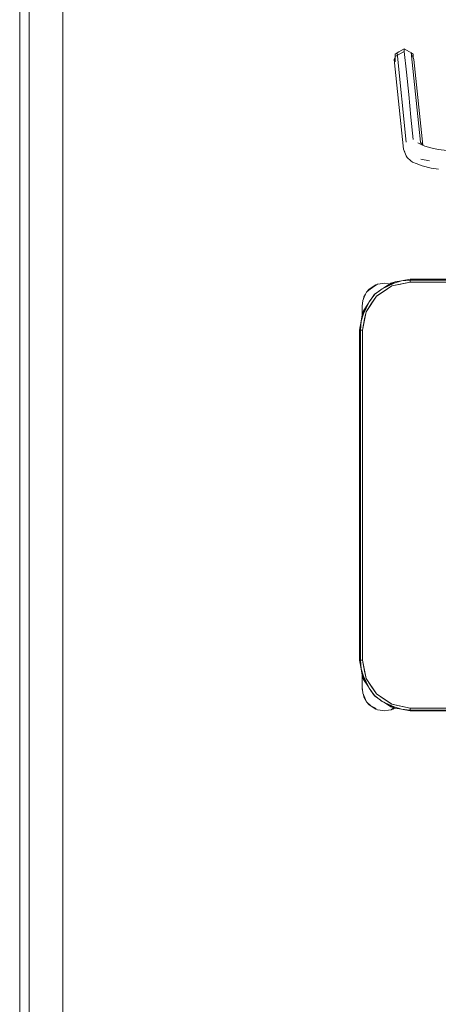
# Model space of a CAD drawing. Header units: millimetres. Extents: x -261 to 187, y -214 to 106.
# Tile 391 of 656: x -192.194 to -191.757, y -75.036 to -74.01. Entities that reach past the tile are written whole.
import ezdxf

# ---------------------------------------------------------------- set-up
doc = ezdxf.new("R2010")
doc.units = ezdxf.units.MM
doc.header["$LTSCALE"] = 0.005
doc.header["$MEASUREMENT"] = 0
for name, color, linetype, lineweight in [('IFC-Elemento de mobília-Contorno', 9, 'Continuous', 5), ('IFC-Parede padrão-Contorno', 9, 'Continuous', 5), ('IFC-Viga-Contorno', 9, 'Continuous', 5)]:
    doc.layers.add(name, color=color, linetype=linetype, lineweight=lineweight)

msp = doc.modelspace()

# ---------------------------------------------------------------- linework, layer by layer
at = {"layer": 'IFC-Elemento de mobília-Contorno', "lineweight": 5}
for p, q in [((-191.8022, -74.048), (-191.7927, -74.0427)), ((-191.8001, -74.044), (-191.7983, -74.0432)), ((-191.7983, -74.0432), (-191.7927, -74.0401)), ((-191.7927, -74.0427), (-191.7927, -74.0401)), ((-191.7927, -74.0401), (-191.7872, -74.0432)), ((-191.7927, -74.0427), (-191.7927, -74.0428)), ((-191.7927, -74.0428), (-191.7904, -74.0644)), ((-191.7872, -74.0432), (-191.7855, -74.0439)), ((-191.8032, -74.0511), (-191.8022, -74.0487)), ((-191.8032, -74.0511), (-191.7935, -74.1445)), ((-191.8022, -74.0454), (-191.8003, -74.0444)), ((-191.8022, -74.048), (-191.8022, -74.0454)), ((-191.8022, -74.0534), (-191.8022, -74.048)), ((-191.8003, -74.0444), (-191.8001, -74.044)), ((-191.8001, -74.044), (-191.7905, -74.1374)), ((-191.7855, -74.0439), (-191.7758, -74.1373)), ((-191.7855, -74.0439), (-191.7854, -74.0443)), ((-191.7854, -74.0443), (-191.7833, -74.0454)), ((-191.7852, -74.0469), (-191.7833, -74.048)), ((-191.7833, -74.049), (-191.7833, -74.0454)), ((-191.7833, -74.048), (-191.7833, -74.0454)), ((-191.7833, -74.049), (-191.7833, -74.048)), ((-191.7833, -74.049), (-191.7825, -74.051)), ((-191.7825, -74.051), (-191.7732, -74.1405)), ((-191.7904, -74.0644), (-191.788, -74.0877)), ((-191.788, -74.0877), (-191.7856, -74.1111)), ((-191.7856, -74.1111), (-191.7832, -74.1345)), ((-191.7935, -74.1445), (-191.7921, -74.1475)), ((-191.7935, -74.1445), (-191.7905, -74.1516)), ((-191.7783, -74.1381), (-191.7711, -74.1415)), ((-191.7758, -74.1373), (-191.7741, -74.14)), ((-191.7755, -74.1389), (-191.7736, -74.1403)), ((-191.7711, -74.1415), (-191.765, -74.1433)), ((-191.765, -74.1433), (-191.7573, -74.1448)), ((-191.7573, -74.1448), (-191.7477, -74.1458)), ((-191.7905, -74.1516), (-191.7897, -74.1534)), ((-191.7897, -74.1534), (-191.7857, -74.1567)), ((-191.7753, -74.1551), (-191.7662, -74.1569)), ((-191.7857, -74.1567), (-191.7839, -74.158)), ((-191.7839, -74.158), (-191.7802, -74.1597)), ((-191.7802, -74.1597), (-191.774, -74.162)), ((-191.774, -74.162), (-191.7644, -74.1645)), ((-191.7644, -74.1645), (-191.7569, -74.1654)), ((-191.8297, -74.291), (-191.826, -74.2885)), ((-191.8297, -74.2917), (-191.8259, -74.2887)), ((-191.826, -74.2885), (-191.8223, -74.286)), ((-191.8259, -74.2887), (-191.8206, -74.2854)), ((-191.8223, -74.286), (-191.8206, -74.2854)), ((-191.8217, -74.2979), (-191.8055, -74.2871)), ((-191.8206, -74.2854), (-191.8179, -74.2851)), ((-191.8179, -74.2851), (-191.8135, -74.2842)), ((-191.8156, -74.2901), (-191.8022, -74.283)), ((-191.8156, -74.2901), (-191.8032, -74.2843)), ((-191.8144, -74.2895), (-191.8066, -74.2843)), ((-191.8136, -74.2925), (-191.8055, -74.2871)), ((-191.8135, -74.2842), (-191.8091, -74.2851)), ((-191.8091, -74.2851), (-191.808, -74.2852)), ((-191.8066, -74.2843), (-191.8022, -74.283)), ((-191.8055, -74.2871), (-191.7863, -74.2833)), ((-191.8055, -74.2871), (-191.798, -74.2856)), ((-191.8032, -74.2843), (-191.7955, -74.2819)), ((-191.8022, -74.283), (-191.7955, -74.2819)), ((-191.798, -74.2856), (-191.7863, -74.2833)), ((-191.7955, -74.2819), (-191.7863, -74.2802)), ((-191.7955, -74.2819), (-191.7863, -74.2811)), ((-191.7863, -74.2802), (-191.2923, -74.2802)), ((-191.7863, -74.2811), (-191.2923, -74.2811)), ((-191.7863, -74.2833), (-191.7863, -74.2811)), ((-191.7863, -74.2833), (-191.7863, -74.2822)), ((-191.7863, -74.2833), (-191.2923, -74.2833)), ((-191.8358, -74.3025), (-191.8336, -74.2972)), ((-191.8352, -74.3011), (-191.8347, -74.2984)), ((-191.8347, -74.2984), (-191.833, -74.2959)), ((-191.8336, -74.2972), (-191.8321, -74.2937)), ((-191.8325, -74.3141), (-191.8217, -74.2979)), ((-191.8321, -74.2937), (-191.8297, -74.291)), ((-191.8321, -74.2937), (-191.8297, -74.2917)), ((-191.8294, -74.3039), (-191.8234, -74.2959)), ((-191.828, -74.302), (-191.8238, -74.2958)), ((-191.8271, -74.306), (-191.8217, -74.2979)), ((-191.8238, -74.2958), (-191.8178, -74.2918)), ((-191.8234, -74.2959), (-191.8156, -74.2901)), ((-191.8217, -74.2979), (-191.8136, -74.2925)), ((-191.8366, -74.3174), (-191.8294, -74.3039)), ((-191.8365, -74.3084), (-191.8358, -74.3025)), ((-191.8365, -74.3072), (-191.8362, -74.3059)), ((-191.8365, -74.3072), (-191.8363, -74.3067)), ((-191.8365, -74.3072), (-191.8363, -74.3067)), ((-191.8365, -74.3122), (-191.8365, -74.3072)), ((-191.8365, -74.3096), (-191.8365, -74.3084)), ((-191.8365, -74.3109), (-191.8365, -74.3096)), ((-191.8353, -74.3163), (-191.8294, -74.3039)), ((-191.8353, -74.313), (-191.8301, -74.3052)), ((-191.8325, -74.3141), (-191.8271, -74.306)), ((-191.8294, -74.3039), (-191.8279, -74.3019)), ((-191.8377, -74.3241), (-191.8353, -74.3163)), ((-191.8377, -74.3241), (-191.8366, -74.3174)), ((-191.8366, -74.3174), (-191.8353, -74.313)), ((-191.8366, -74.3174), (-191.8359, -74.3162)), ((-191.8365, -74.3122), (-191.8365, -74.3109)), ((-191.8365, -74.3169), (-191.8365, -74.3122)), ((-191.8365, -74.3169), (-191.8365, -74.3152)), ((-191.8363, -74.3333), (-191.8325, -74.3141)), ((-191.834, -74.3216), (-191.8325, -74.3141)), ((-191.8393, -74.3333), (-191.8377, -74.3241)), ((-191.8384, -74.3333), (-191.8377, -74.3241)), ((-191.8363, -74.3333), (-191.834, -74.3216)), ((-191.8393, -74.6773), (-191.8393, -74.3333)), ((-191.8384, -74.6773), (-191.8384, -74.3333)), ((-191.8384, -74.3333), (-191.8363, -74.3333)), ((-191.8374, -74.3333), (-191.8363, -74.3333)), ((-191.8363, -74.6773), (-191.8363, -74.3333)), ((-191.8393, -74.6773), (-191.8377, -74.6864)), ((-191.8384, -74.6773), (-191.8377, -74.6864)), ((-191.8384, -74.6773), (-191.8363, -74.6773)), ((-191.8374, -74.6773), (-191.8363, -74.6773)), ((-191.8363, -74.6773), (-191.8325, -74.6964)), ((-191.8363, -74.6773), (-191.834, -74.6889)), ((-191.8377, -74.6864), (-191.8353, -74.6942)), ((-191.8377, -74.6864), (-191.8366, -74.6931)), ((-191.834, -74.6889), (-191.8325, -74.6964)), ((-191.8366, -74.6931), (-191.8353, -74.6975)), ((-191.8366, -74.6931), (-191.8365, -74.6934)), ((-191.8366, -74.6931), (-191.8294, -74.7066)), ((-191.8365, -74.7023), (-191.8365, -74.6936)), ((-191.8365, -74.696), (-191.8365, -74.6936)), ((-191.8365, -74.6992), (-191.8365, -74.696)), ((-191.8353, -74.6942), (-191.8294, -74.7066)), ((-191.8353, -74.6975), (-191.8301, -74.7053)), ((-191.8325, -74.6964), (-191.8271, -74.7045)), ((-191.8325, -74.6964), (-191.8217, -74.7126)), ((-191.8365, -74.7072), (-191.8365, -74.7023)), ((-191.8365, -74.7036), (-191.8365, -74.7023)), ((-191.8365, -74.7048), (-191.8365, -74.7036)), ((-191.8365, -74.706), (-191.8365, -74.7048)), ((-191.8365, -74.706), (-191.8362, -74.7079)), ((-191.8365, -74.7072), (-191.8361, -74.709)), ((-191.8365, -74.7072), (-191.8362, -74.7079)), ((-191.8365, -74.7072), (-191.8362, -74.7079)), ((-191.8362, -74.7079), (-191.8358, -74.7119)), ((-191.8294, -74.7066), (-191.8237, -74.7143)), ((-191.8278, -74.7087), (-191.8238, -74.7147)), ((-191.8271, -74.7045), (-191.8217, -74.7126)), ((-191.8358, -74.7119), (-191.8336, -74.7168)), ((-191.8353, -74.7129), (-191.8347, -74.716)), ((-191.8347, -74.716), (-191.8321, -74.7208)), ((-191.8336, -74.7168), (-191.8321, -74.7208)), ((-191.8321, -74.7208), (-191.8297, -74.7235)), ((-191.8321, -74.7208), (-191.8275, -74.7249)), ((-191.8238, -74.7147), (-191.8176, -74.7189)), ((-191.8237, -74.7143), (-191.8156, -74.7204)), ((-191.8217, -74.7126), (-191.8055, -74.7234)), ((-191.8217, -74.7126), (-191.8136, -74.718)), ((-191.8177, -74.7188), (-191.8156, -74.7204)), ((-191.8156, -74.7204), (-191.8032, -74.7262)), ((-191.8156, -74.7204), (-191.8022, -74.7275)), ((-191.8144, -74.721), (-191.8066, -74.7262)), ((-191.8136, -74.718), (-191.8055, -74.7234)), ((-191.8297, -74.7235), (-191.826, -74.726)), ((-191.8275, -74.7249), (-191.8219, -74.7277)), ((-191.826, -74.726), (-191.8223, -74.7285)), ((-191.8223, -74.7285), (-191.8206, -74.7291)), ((-191.8206, -74.7291), (-191.8179, -74.7294)), ((-191.8179, -74.7294), (-191.8135, -74.7302)), ((-191.8135, -74.7302), (-191.8091, -74.7294)), ((-191.8091, -74.7294), (-191.8063, -74.7291)), ((-191.8066, -74.7262), (-191.8022, -74.7275)), ((-191.8063, -74.7291), (-191.8041, -74.7276)), ((-191.8063, -74.7291), (-191.8046, -74.7285)), ((-191.8055, -74.7234), (-191.7863, -74.7273)), ((-191.8055, -74.7234), (-191.798, -74.7249)), ((-191.8046, -74.7285), (-191.8029, -74.7273)), ((-191.8041, -74.7276), (-191.8033, -74.7272)), ((-191.8034, -74.7268), (-191.8022, -74.7275)), ((-191.8032, -74.7262), (-191.7955, -74.7286)), ((-191.8022, -74.7275), (-191.7955, -74.7286)), ((-191.798, -74.7249), (-191.7863, -74.7273)), ((-191.7955, -74.7286), (-191.7863, -74.7294)), ((-191.7955, -74.7286), (-191.7863, -74.7302)), ((-191.7863, -74.7294), (-191.7863, -74.7273)), ((-191.7863, -74.7283), (-191.7863, -74.7273)), ((-191.7863, -74.7273), (-191.2923, -74.7273)), ((-191.7863, -74.7294), (-191.5394, -74.7294)), ((-191.7863, -74.7302), (-191.5394, -74.7302))]:
    msp.add_line(p, q, dxfattribs=at)
at = {"layer": 'IFC-Parede padrão-Contorno', "lineweight": 5}
for p, q in [((-192.1839, -76.7267), (-192.1839, -68.8782)), ((-192.1939, -74.4722), (-192.1939, -72.9548)), ((-192.1939, -75.9896), (-192.1939, -74.4722))]:
    msp.add_line(p, q, dxfattribs=at)
at = {"layer": 'IFC-Viga-Contorno', "lineweight": 5}
msp.add_line((-192.1489, -75.2783), (-192.1489, -72.2097), dxfattribs=at)

doc.saveas('drawing.dxf')
